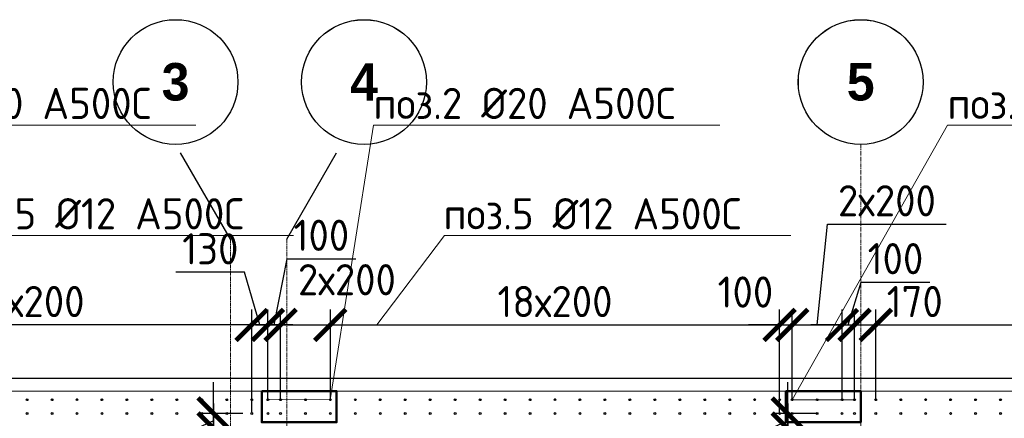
# Model space of a CAD drawing. Header units: millimetres. Extents: x 376598 to 1249954, y -318491 to -22134.
# Tile 403 of 444: x 1202606 to 1210495, y -213056 to -209860. Entities that reach past the tile are written whole.
import ezdxf
from ezdxf import colors
from ezdxf.entities.mleader import LeaderData, LeaderLine
from ezdxf.math import Vec2, Vec3

# ---------------------------------------------------------------- set-up
doc = ezdxf.new("R2010")
doc.units = ezdxf.units.MM
for name, pattern in [('01 Штриховая _4 мм_', [6, 3.5, -2.5]), ('______5', [1100, 800, -100, 100, -100]), ('HIDDEN2', [4.7625, 3.175, -1.5875]), ('осевая', [50.8, 31.75, -6.35, 6.35, -6.35])]:
    doc.linetypes.add(name, pattern=pattern)
for name, color, linetype, lineweight in [('0 Фундамент', 5, 'Continuous', 30), ('1 Стены', 3, 'Continuous', 30), ('Оси', 40, '______5', 18), ('подоснова', 151, 'Continuous', 5), ('РАЗМЕРЫ', 1, 'Continuous', 9), ('СТЕНЫ', 3, 'Continuous', 30)]:
    doc.layers.add(name, color=color, linetype=linetype, lineweight=lineweight)
doc.styles.add('Century Gothic', font='GOTHIC.TTF')
doc.styles.add('GOST-2.304_Type-B', font='GOST_Common.ttf')
doc.dimstyles.new('СПДС', dxfattribs={"dimscale": 100, "dimtxt": 2.5, "dimasz": 2.5, "dimexe": 1.25, "dimexo": 0, "dimtad": 1, "dimdec": 0, "dimtxsty": 'GOST-2.304_Type-B', "dimblk": 'ARCHTICK', "dimcen": 2.5, "dimdle": 2, "dimadec": 0, "dimazin": 2, "dimtfac": 0.75, "dimtdec": 0, "dimtmove": 1, "dimatfit": 3, "dimfxl": 1, "dimtolj": 1, "dimarcsym": 1})

# ---------------------------------------------------------------- blocks, each defined once
blk = doc.blocks.new('NSY101')
at = {"color": 0, "linetype": 'ByBlock', "lineweight": -2}
blk.add_circle((0, 0), 50, dxfattribs=at)
blk = doc.blocks.new('оси 2.2-2.3')
at = {"layer": 'Оси', "color": 16, "linetype": '______5', "lineweight": 25, "transparency": 33554687}
for p, q in [((482754.9, -105027.5), (482318.8, -104272.1)), ((483204.9, -105027.5), (483641.1, -104272.1))]:
    blk.add_line(p, q, dxfattribs=at)
at = {"layer": 'Оси', "color": 16, "linetype": 'осевая', "lineweight": 0, "transparency": 33554687}
for p, q in [((487804.9, -104267.9), (487804.9, -134893.5)), ((482754.9, -105027.5), (482754.9, -134138.1)), ((483204.9, -105027.5), (483204.9, -134138.1))]:
    blk.add_line(p, q, dxfattribs=at)
at = {"layer": 'Оси', "color": 16, "linetype": 'Continuous', "lineweight": 25, "transparency": 33554687, "xscale": 9.999999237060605, "yscale": 9.999999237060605, "zscale": 9.999999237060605}
for p in [(482314.4, -103767.9), (483824.4, -103767.9), (487804.4, -103767.9)]:
    blk.add_blockref('NSY101', p, dxfattribs=at)
at = {"layer": 'Оси', "color": 16, "linetype": 'Continuous', "lineweight": 25, "transparency": 33554687, "char_height": 300, "width": 385, "attachment_point": 5, "style": 'Century Gothic'}
for s, insert in [('\\A1;{\\fCentury Gothic|i0|b1;\\H300.000000;\\W1.000000;\\C16;3}\\P', (482314.4, -103767.9)), ('\\A1;{\\fCentury Gothic|i0|b1;\\H300.000000;\\W1.000000;\\C16;4}\\P', (483824.4, -103767.9)), ('\\A1;{\\fCentury Gothic|i0|b1;\\H300.000000;\\W1.000000;\\C16;5}\\P', (487804.4, -103767.9))]:
    blk.add_mtext(s, dxfattribs=dict(at, insert=insert))
blk = doc.blocks.new('стены тп')
at = {"layer": '1 Стены', "color": 252, "linetype": 'HIDDEN2', "lineweight": 0, "true_color": 0x939598}
blk.add_line((909390.6, -187275.6), (862265.6, -187275.6), dxfattribs=at)
blk = doc.blocks.new('_ArchTick')
at = {"color": 0, "linetype": 'ByBlock', "const_width": 0.15}
blk.add_lwpolyline([(-0.5, -0.5), (0.5, 0.5)], dxfattribs=at)
blk = doc.blocks.new('*D3419')
at = {"layer": 'DEFPOINTS', "color": 0, "lineweight": 0, "transparency": 16777216}
for p in [(1204464.6, -212307), (1204464.6, -212907.1, -720), (1204594.7, -212907.1)]:
    blk.add_point(p, dxfattribs=at)
at = {"layer": 'РАЗМЕРЫ', "color": 0, "lineweight": -2, "transparency": 16777216}
for p, q in [((1204408, -211884.4), (1203858, -211884.4)), ((1204529.6, -212307), (1204408, -211884.4)), ((1204464.6, -212907.1), (1204464.6, -212182)), ((1204594.7, -212907.1), (1204594.7, -212182)), ((1204794.7, -212307), (1204264.6, -212307))]:
    blk.add_line(p, q, dxfattribs=at)
at = {"layer": 'РАЗМЕРЫ', "color": 0, "lineweight": -2, "transparency": 16777216, "xscale": 250, "yscale": 250, "zscale": 250, "rotation": 180}
blk.add_blockref('_ArchTick', (1204464.6, -212307), dxfattribs=at)
at = {"layer": 'РАЗМЕРЫ', "color": 0, "lineweight": -2, "transparency": 16777216, "xscale": 250, "yscale": 250, "zscale": 250}
blk.add_blockref('_ArchTick', (1204594.7, -212307), dxfattribs=at)
at = {"layer": 'РАЗМЕРЫ', "color": 0, "lineweight": 0, "transparency": 16777216, "insert": (1204133, -211696.9), "char_height": 250, "attachment_point": 5, "style": 'GOST-2.304_Type-B'}
blk.add_mtext('\\A1;130', dxfattribs=at)
blk = doc.blocks.new('*D3469')
at = {"layer": 'DEFPOINTS', "color": 0, "lineweight": 0, "transparency": 16777216}
for p in [(1212864.9, -212307), (1209464.9, -212906.8, -720), (1212864.9, -212906.8, -720)]:
    blk.add_point(p, dxfattribs=at)
at = {"layer": 'РАЗМЕРЫ', "color": 0, "lineweight": -2, "transparency": 16777216}
for p, q in [((1209464.9, -212906.8), (1209464.9, -212182)), ((1212864.9, -212906.8), (1212864.9, -212182)), ((1209264.9, -212307), (1213064.9, -212307))]:
    blk.add_line(p, q, dxfattribs=at)
at = {"layer": 'РАЗМЕРЫ', "color": 0, "lineweight": -2, "transparency": 16777216, "xscale": 250, "yscale": 250, "zscale": 250, "rotation": 180}
blk.add_blockref('_ArchTick', (1209464.9, -212307), dxfattribs=at)
at = {"layer": 'РАЗМЕРЫ', "color": 0, "lineweight": -2, "transparency": 16777216, "xscale": 250, "yscale": 250, "zscale": 250}
blk.add_blockref('_ArchTick', (1212864.9, -212307), dxfattribs=at)
at = {"layer": 'РАЗМЕРЫ', "color": 0, "lineweight": 0, "transparency": 16777216, "insert": (1211164.9, -212119.5), "char_height": 250, "attachment_point": 5, "style": 'GOST-2.304_Type-B'}
blk.add_mtext('\\A1;17х200', dxfattribs=at)
blk = doc.blocks.new('_None')
blk = doc.blocks.new('*D3133')
at = {"layer": 'DEFPOINTS', "color": 0, "lineweight": 0, "transparency": 16777216}
for p in [(1200864.6, -212307), (1200864.6, -213005.3, -720), (1204464.6, -213005.3, -720)]:
    blk.add_point(p, dxfattribs=at)
at = {"layer": 'РАЗМЕРЫ', "color": 0, "lineweight": -2, "transparency": 16777216}
for p, q in [((1200864.6, -213005.3), (1200864.6, -212182)), ((1204464.6, -213005.3), (1204464.6, -212182)), ((1204664.6, -212307), (1200664.6, -212307))]:
    blk.add_line(p, q, dxfattribs=at)
at = {"layer": 'РАЗМЕРЫ', "color": 0, "lineweight": -2, "transparency": 16777216, "xscale": 250, "yscale": 250, "zscale": 250, "rotation": 180}
blk.add_blockref('_ArchTick', (1200864.6, -212307), dxfattribs=at)
at = {"layer": 'РАЗМЕРЫ', "color": 0, "lineweight": -2, "transparency": 16777216, "xscale": 250, "yscale": 250, "zscale": 250}
blk.add_blockref('_ArchTick', (1204464.6, -212307), dxfattribs=at)
at = {"layer": 'РАЗМЕРЫ', "color": 0, "lineweight": 0, "transparency": 16777216, "insert": (1202664.6, -212119.5), "char_height": 250, "attachment_point": 5, "style": 'GOST-2.304_Type-B'}
blk.add_mtext('\\A1;18х200', dxfattribs=at)
blk = doc.blocks.new('*D3227')
at = {"layer": 'DEFPOINTS', "color": 0, "lineweight": 0, "transparency": 16777216}
for p in [(1209215, -213137.2, -360), (1208759.5, -216737.2), (1209215.4, -216737.2, -360)]:
    blk.add_point(p, dxfattribs=at)
at = {"layer": 'РАЗМЕРЫ', "color": 0, "lineweight": -2, "transparency": 16777216}
for p, q in [((1208759.5, -212937.2), (1208759.5, -216937.2)), ((1209215, -213137.2), (1208634.5, -213137.2)), ((1209215.4, -216737.2), (1208634.5, -216737.2))]:
    blk.add_line(p, q, dxfattribs=at)
at = {"layer": 'РАЗМЕРЫ', "color": 0, "lineweight": -2, "transparency": 16777216, "xscale": 250, "yscale": 250, "zscale": 250}
for p, rotation in [((1208759.5, -213137.2), 90), ((1208759.5, -216737.2), 270)]:
    blk.add_blockref('_ArchTick', p, dxfattribs=dict(at, rotation=rotation))
at = {"layer": 'РАЗМЕРЫ', "color": 0, "lineweight": 0, "transparency": 16777216, "insert": (1208572, -214937.2), "char_height": 250, "attachment_point": 5, "rotation": 90, "style": 'GOST-2.304_Type-B'}
blk.add_mtext('\\A1;18х200', dxfattribs=at)
blk = doc.blocks.new('*D3228')
at = {"layer": 'DEFPOINTS', "color": 0, "lineweight": 0, "transparency": 16777216}
for p in [(1208759.5, -213016.9), (1208994.5, -213016.9), (1209215, -213137.2, -360)]:
    blk.add_point(p, dxfattribs=at)
at = {"layer": 'РАЗМЕРЫ', "color": 0, "lineweight": -2, "transparency": 16777216}
for p, q in [((1208759.5, -213016.9), (1208759.5, -212766.9)), ((1208759.5, -213077), (1208228.2, -213314.3)), ((1208994.5, -213016.9), (1208634.5, -213016.9)), ((1208759.5, -213137.2), (1208759.5, -213016.9)), ((1208759.5, -213137.2), (1208759.5, -213016.9)), ((1209215, -213137.2), (1208634.5, -213137.2)), ((1208759.5, -213137.2), (1208759.5, -213387.2)), ((1208228.2, -213314.3), (1208228.2, -213864.3))]:
    blk.add_line(p, q, dxfattribs=at)
at = {"layer": 'РАЗМЕРЫ', "color": 0, "lineweight": -2, "transparency": 16777216, "xscale": 250, "yscale": 250, "zscale": 250}
for p, rotation in [((1208759.5, -213016.9), 270), ((1208759.5, -213137.2), 90)]:
    blk.add_blockref('_ArchTick', p, dxfattribs=dict(at, rotation=rotation))
at = {"layer": 'РАЗМЕРЫ', "color": 0, "lineweight": 0, "transparency": 16777216, "insert": (1208040.7, -213589.3), "char_height": 250, "attachment_point": 5, "rotation": 90, "style": 'GOST-2.304_Type-B'}
blk.add_mtext('\\A1;120', dxfattribs=at)
blk = doc.blocks.new('*D3229')
at = {"layer": 'DEFPOINTS', "color": 0, "lineweight": 0, "transparency": 16777216}
for p in [(1204614.8, -213137.2, -360), (1204159.3, -216737.2), (1204615.3, -216737.2, -360)]:
    blk.add_point(p, dxfattribs=at)
at = {"layer": 'РАЗМЕРЫ', "color": 0, "lineweight": -2, "transparency": 16777216}
for p, q in [((1204159.3, -212937.2), (1204159.3, -216937.2)), ((1204614.8, -213137.2), (1204034.3, -213137.2)), ((1204615.3, -216737.2), (1204034.3, -216737.2))]:
    blk.add_line(p, q, dxfattribs=at)
at = {"layer": 'РАЗМЕРЫ', "color": 0, "lineweight": -2, "transparency": 16777216, "xscale": 250, "yscale": 250, "zscale": 250}
for p, rotation in [((1204159.3, -213137.2), 90), ((1204159.3, -216737.2), 270)]:
    blk.add_blockref('_ArchTick', p, dxfattribs=dict(at, rotation=rotation))
at = {"layer": 'РАЗМЕРЫ', "color": 0, "lineweight": 0, "transparency": 16777216, "insert": (1203971.8, -214937.2), "char_height": 250, "attachment_point": 5, "rotation": 90, "style": 'GOST-2.304_Type-B'}
blk.add_mtext('\\A1;18х200', dxfattribs=at)
blk = doc.blocks.new('*D3230')
at = {"layer": 'DEFPOINTS', "color": 0, "lineweight": 0, "transparency": 16777216}
for p in [(1204159.3, -213016.9), (1204394.3, -213016.9), (1204614.8, -213137.2, -360)]:
    blk.add_point(p, dxfattribs=at)
at = {"layer": 'РАЗМЕРЫ', "color": 0, "lineweight": -2, "transparency": 16777216}
for p, q in [((1204159.3, -213016.9), (1204159.3, -212766.9)), ((1204159.3, -213077), (1203628, -213314.3)), ((1204394.3, -213016.9), (1204034.3, -213016.9)), ((1204159.3, -213137.2), (1204159.3, -213016.9)), ((1204159.3, -213137.2), (1204159.3, -213016.9)), ((1204614.8, -213137.2), (1204034.3, -213137.2)), ((1204159.3, -213137.2), (1204159.3, -213387.2)), ((1203628, -213314.3), (1203628, -213864.3))]:
    blk.add_line(p, q, dxfattribs=at)
at = {"layer": 'РАЗМЕРЫ', "color": 0, "lineweight": -2, "transparency": 16777216, "xscale": 250, "yscale": 250, "zscale": 250}
for p, rotation in [((1204159.3, -213016.9), 270), ((1204159.3, -213137.2), 90)]:
    blk.add_blockref('_ArchTick', p, dxfattribs=dict(at, rotation=rotation))
at = {"layer": 'РАЗМЕРЫ', "color": 0, "lineweight": 0, "transparency": 16777216, "insert": (1203440.5, -213589.3), "char_height": 250, "attachment_point": 5, "rotation": 90, "style": 'GOST-2.304_Type-B'}
blk.add_mtext('\\A1;120', dxfattribs=at)
blk = doc.blocks.new('*D3508')
at = {"layer": 'DEFPOINTS', "color": 0, "lineweight": 0, "transparency": 16777216}
for p in [(1204695.1, -212307), (1204594.7, -212907.1), (1204695.1, -212906.6)]:
    blk.add_point(p, dxfattribs=at)
at = {"layer": 'РАЗМЕРЫ', "color": 0, "lineweight": -2, "transparency": 16777216}
for p, q in [((1204644.9, -212307), (1204748, -211775.8)), ((1204748, -211775.8), (1205298, -211775.8)), ((1204594.7, -212907.1), (1204594.7, -212182)), ((1204695.1, -212906.6), (1204695.1, -212182)), ((1204594.7, -212307), (1204344.7, -212307)), ((1204594.7, -212307), (1204695.1, -212307)), ((1204594.7, -212307), (1204695.1, -212307)), ((1204695.1, -212307), (1204945.1, -212307))]:
    blk.add_line(p, q, dxfattribs=at)
at = {"layer": 'РАЗМЕРЫ', "color": 0, "lineweight": -2, "transparency": 16777216, "xscale": 250, "yscale": 250, "zscale": 250}
blk.add_blockref('_ArchTick', (1204594.7, -212307), dxfattribs=at)
at = {"layer": 'РАЗМЕРЫ', "color": 0, "lineweight": -2, "transparency": 16777216, "xscale": 250, "yscale": 250, "zscale": 250, "rotation": 180}
blk.add_blockref('_ArchTick', (1204695.1, -212307), dxfattribs=at)
at = {"layer": 'РАЗМЕРЫ', "color": 0, "lineweight": 0, "transparency": 16777216, "insert": (1205023, -211588.3), "char_height": 250, "attachment_point": 5, "style": 'GOST-2.304_Type-B'}
blk.add_mtext('\\A1;100', dxfattribs=at)
blk = doc.blocks.new('*D3509')
at = {"layer": 'DEFPOINTS', "color": 0, "lineweight": 0, "transparency": 16777216}
for p in [(1205094.7, -212307), (1204695.1, -212906.6), (1205094.7, -212907.1)]:
    blk.add_point(p, dxfattribs=at)
at = {"layer": 'РАЗМЕРЫ', "color": 0, "lineweight": -2, "transparency": 16777216}
for p, q in [((1204695.1, -212906.6), (1204695.1, -212182)), ((1205094.7, -212907.1), (1205094.7, -212182)), ((1204495.1, -212307), (1205294.7, -212307))]:
    blk.add_line(p, q, dxfattribs=at)
at = {"layer": 'РАЗМЕРЫ', "color": 0, "lineweight": -2, "transparency": 16777216, "xscale": 250, "yscale": 250, "zscale": 250, "rotation": 180}
blk.add_blockref('_ArchTick', (1204695.1, -212307), dxfattribs=at)
at = {"layer": 'РАЗМЕРЫ', "color": 0, "lineweight": -2, "transparency": 16777216, "xscale": 250, "yscale": 250, "zscale": 250}
blk.add_blockref('_ArchTick', (1205094.7, -212307), dxfattribs=at)
at = {"layer": 'РАЗМЕРЫ', "color": 0, "lineweight": 0, "transparency": 16777216, "insert": (1205227.7, -211944.4), "char_height": 250, "attachment_point": 5, "style": 'GOST-2.304_Type-B'}
blk.add_mtext('\\A1;2х200', dxfattribs=at)
blk = doc.blocks.new('*D3510')
at = {"layer": 'DEFPOINTS', "color": 0, "lineweight": 0, "transparency": 16777216}
for p in [(1208694.9, -212307), (1205094.7, -212777.8), (1208694.9, -213017.2, -720)]:
    blk.add_point(p, dxfattribs=at)
at = {"layer": 'РАЗМЕРЫ', "color": 0, "lineweight": -2, "transparency": 16777216}
for p, q in [((1205094.7, -212777.8), (1205094.7, -212182)), ((1208694.9, -213017.2), (1208694.9, -212182)), ((1204894.7, -212307), (1208894.9, -212307))]:
    blk.add_line(p, q, dxfattribs=at)
at = {"layer": 'РАЗМЕРЫ', "color": 0, "lineweight": -2, "transparency": 16777216, "xscale": 250, "yscale": 250, "zscale": 250, "rotation": 180}
blk.add_blockref('_ArchTick', (1205094.7, -212307), dxfattribs=at)
at = {"layer": 'РАЗМЕРЫ', "color": 0, "lineweight": -2, "transparency": 16777216, "xscale": 250, "yscale": 250, "zscale": 250}
blk.add_blockref('_ArchTick', (1208694.9, -212307), dxfattribs=at)
at = {"layer": 'РАЗМЕРЫ', "color": 0, "lineweight": 0, "transparency": 16777216, "insert": (1206894.8, -212119.5), "char_height": 250, "attachment_point": 5, "style": 'GOST-2.304_Type-B'}
blk.add_mtext('\\A1;18х200', dxfattribs=at)
blk = doc.blocks.new('*D3511')
at = {"layer": 'DEFPOINTS', "color": 0, "lineweight": 0, "transparency": 16777216}
for p in [(1208795.3, -212307), (1208795.3, -212906.8), (1208694.9, -213017.2, -720)]:
    blk.add_point(p, dxfattribs=at)
at = {"layer": 'РАЗМЕРЫ', "color": 0, "lineweight": -2, "transparency": 16777216}
for p, q in [((1208694.9, -213017.2), (1208694.9, -212182)), ((1208795.3, -212906.8), (1208795.3, -212182)), ((1208694.9, -212307), (1208444.9, -212307)), ((1208694.9, -212307), (1208795.3, -212307)), ((1208795.3, -212307), (1209045.3, -212307))]:
    blk.add_line(p, q, dxfattribs=at)
at = {"layer": 'РАЗМЕРЫ', "color": 0, "lineweight": -2, "transparency": 16777216, "xscale": 250, "yscale": 250, "zscale": 250}
blk.add_blockref('_ArchTick', (1208694.9, -212307), dxfattribs=at)
at = {"layer": 'РАЗМЕРЫ', "color": 0, "lineweight": -2, "transparency": 16777216, "xscale": 250, "yscale": 250, "zscale": 250, "rotation": 180}
blk.add_blockref('_ArchTick', (1208795.3, -212307), dxfattribs=at)
at = {"layer": 'РАЗМЕРЫ', "color": 0, "lineweight": 0, "transparency": 16777216, "insert": (1208420.6, -212043.2), "char_height": 250, "attachment_point": 5, "style": 'GOST-2.304_Type-B'}
blk.add_mtext('\\A1;100', dxfattribs=at)
blk = doc.blocks.new('*D3512')
at = {"layer": 'DEFPOINTS', "color": 0, "lineweight": 0, "transparency": 16777216}
for p in [(1209194.8, -212307), (1208795.3, -212906.8), (1209194.8, -212906.8)]:
    blk.add_point(p, dxfattribs=at)
at = {"layer": 'РАЗМЕРЫ', "color": 0, "lineweight": -2, "transparency": 16777216}
for p, q in [((1208995, -212307), (1209079.5, -211499.1)), ((1209079.5, -211499.1), (1210029.5, -211499.1)), ((1208795.3, -212906.8), (1208795.3, -212182)), ((1209194.8, -212906.8), (1209194.8, -212182)), ((1208595.3, -212307), (1209394.8, -212307))]:
    blk.add_line(p, q, dxfattribs=at)
at = {"layer": 'РАЗМЕРЫ', "color": 0, "lineweight": -2, "transparency": 16777216, "xscale": 250, "yscale": 250, "zscale": 250, "rotation": 180}
blk.add_blockref('_ArchTick', (1208795.3, -212307), dxfattribs=at)
at = {"layer": 'РАЗМЕРЫ', "color": 0, "lineweight": -2, "transparency": 16777216, "xscale": 250, "yscale": 250, "zscale": 250}
blk.add_blockref('_ArchTick', (1209194.8, -212307), dxfattribs=at)
at = {"layer": 'РАЗМЕРЫ', "color": 0, "lineweight": 0, "transparency": 16777216, "insert": (1209554.5, -211311.6), "char_height": 250, "attachment_point": 5, "style": 'GOST-2.304_Type-B'}
blk.add_mtext('\\A1;2х200', dxfattribs=at)
blk = doc.blocks.new('*D3513')
at = {"layer": 'DEFPOINTS', "color": 0, "lineweight": 0, "transparency": 16777216}
for p in [(1209294.8, -212307), (1209194.8, -212906.8), (1209294.8, -212906.8)]:
    blk.add_point(p, dxfattribs=at)
at = {"layer": 'РАЗМЕРЫ', "color": 0, "lineweight": -2, "transparency": 16777216}
for p, q in [((1209244.8, -212307), (1209347.9, -211963.3)), ((1209347.9, -211963.3), (1209897.9, -211963.3)), ((1209194.8, -212906.8), (1209194.8, -212182)), ((1209294.8, -212906.8), (1209294.8, -212182)), ((1209194.8, -212307), (1208944.8, -212307)), ((1209194.8, -212307), (1209294.8, -212307)), ((1209194.8, -212307), (1209294.8, -212307)), ((1209294.8, -212307), (1209544.8, -212307))]:
    blk.add_line(p, q, dxfattribs=at)
at = {"layer": 'РАЗМЕРЫ', "color": 0, "lineweight": -2, "transparency": 16777216, "xscale": 250, "yscale": 250, "zscale": 250}
blk.add_blockref('_ArchTick', (1209194.8, -212307), dxfattribs=at)
at = {"layer": 'РАЗМЕРЫ', "color": 0, "lineweight": -2, "transparency": 16777216, "xscale": 250, "yscale": 250, "zscale": 250, "rotation": 180}
blk.add_blockref('_ArchTick', (1209294.8, -212307), dxfattribs=at)
at = {"layer": 'РАЗМЕРЫ', "color": 0, "lineweight": 0, "transparency": 16777216, "insert": (1209622.9, -211775.8), "char_height": 250, "attachment_point": 5, "style": 'GOST-2.304_Type-B'}
blk.add_mtext('\\A1;100', dxfattribs=at)
blk = doc.blocks.new('*D3514')
at = {"layer": 'DEFPOINTS', "color": 0, "lineweight": 0, "transparency": 16777216}
for p in [(1209464.9, -212307), (1209464.9, -212694.3), (1209294.8, -212906.8)]:
    blk.add_point(p, dxfattribs=at)
at = {"layer": 'РАЗМЕРЫ', "color": 0, "lineweight": -2, "transparency": 16777216}
for p, q in [((1209294.8, -212906.8), (1209294.8, -212182)), ((1209464.9, -212694.3), (1209464.9, -212182)), ((1209094.8, -212307), (1209664.9, -212307))]:
    blk.add_line(p, q, dxfattribs=at)
at = {"layer": 'РАЗМЕРЫ', "color": 0, "lineweight": -2, "transparency": 16777216, "xscale": 250, "yscale": 250, "zscale": 250, "rotation": 180}
blk.add_blockref('_ArchTick', (1209294.8, -212307), dxfattribs=at)
at = {"layer": 'РАЗМЕРЫ', "color": 0, "lineweight": -2, "transparency": 16777216, "xscale": 250, "yscale": 250, "zscale": 250}
blk.add_blockref('_ArchTick', (1209464.9, -212307), dxfattribs=at)
at = {"layer": 'РАЗМЕРЫ', "color": 0, "lineweight": 0, "transparency": 16777216, "insert": (1209777.1, -212119.5), "char_height": 250, "attachment_point": 5, "style": 'GOST-2.304_Type-B'}
blk.add_mtext('\\A1;170', dxfattribs=at)
blk = doc.blocks.new('стены  тп')
at = {"layer": 'СТЕНЫ', "color": 251, "linetype": '01 Штриховая _4 мм_', "lineweight": 0, "true_color": 0x636466}
blk.add_line((589762.3, -316375.7, 3100), (542387.3, -316375.7, 3100), dxfattribs=at)

msp = doc.modelspace()

# ---------------------------------------------------------------- linework, layer by layer
at = {"color": 1, "lineweight": 50}
for points in [[(1204544.8, -212837.2), (1205144.8, -212837.2), (1205144.8, -213087.2), (1204544.8, -213087.2)], [(1208744.8, -212837.2), (1209344.8, -212837.2), (1209344.8, -213087.2), (1208744.8, -213087.2)]]:
    msp.add_lwpolyline(points, close=True, dxfattribs=at)
at = {"layer": '0 Фундамент'}
msp.add_lwpolyline([(1195694.8, -212737.2), (1195694.8, -236917.2), (1203044.8, -236917.2), (1203044.8, -236917.2), (1215544.8, -236917.2), (1215544.8, -236917.2), (1217894.8, -236917.2), (1217894.8, -236917.2), (1243344.8, -236917.2), (1243344.8, -232837.2), (1244824.8, -232837.2), (1244824.8, -224237.2), (1243344.8, -224237.2), (1243344.8, -212737.2), (1195694.8, -212737.2)], dxfattribs=at)
at = {"layer": 'Оси', "color": 16, "linetype": '______5', "lineweight": 25, "transparency": 33554687}
msp.add_line((1204745, -211619.3), (1205181.1, -210863.9), dxfattribs=at)
at = {"layer": 'РАЗМЕРЫ', "color": 8, "linetype": 'Continuous', "lineweight": 30}
for centre in [(1202664.6, -212907.1, -720), (1202664.9, -212906.8, -720), (1202864.6, -212907.1, -720), (1202864.9, -212906.8, -720), (1203064.6, -212907.1, -720), (1203064.9, -212906.8, -720), (1203264.6, -212907.1, -720), (1203264.9, -212906.8, -720), (1203464.6, -212907.1, -720), (1203464.9, -212906.8, -720), (1203664.6, -212907.1, -720), (1203664.9, -212906.8, -720), (1203864.6, -212907.1, -720), (1203864.9, -212906.8, -720), (1204064.6, -212907.1, -720), (1204064.9, -212906.8, -720), (1204264.6, -212907.1, -720), (1204264.9, -212906.8, -720), (1204464.6, -212907.1, -720), (1204464.9, -212906.8, -720), (1205294.6, -212907.1, -720), (1205294.9, -212906.8, -720), (1205494.6, -212907.1, -720), (1205494.9, -212906.8, -720), (1205694.6, -212907.1, -720), (1205694.9, -212906.8, -720), (1205894.6, -212907.1, -720), (1205894.9, -212906.8, -720), (1206094.6, -212907.1, -720), (1206094.9, -212906.8, -720), (1206294.6, -212907.1, -720), (1206294.9, -212906.8, -720), (1206494.6, -212907.1, -720), (1206494.9, -212906.8, -720), (1206694.6, -212907.1, -720), (1206694.9, -212906.8, -720), (1206894.6, -212907.1, -720), (1206894.9, -212906.8, -720), (1207094.6, -212907.1, -720), (1207094.9, -212906.8, -720), (1207294.6, -212907.1, -720), (1207294.9, -212906.8, -720), (1207494.6, -212907.1, -720), (1207494.9, -212906.8, -720), (1207694.6, -212907.1, -720), (1207694.9, -212906.8, -720), (1207894.6, -212907.1, -720), (1207894.9, -212906.8, -720), (1208094.6, -212907.1, -720), (1208094.9, -212906.8, -720), (1208294.6, -212907.1, -720), (1208294.9, -212906.8, -720), (1208494.6, -212907.1, -720), (1208494.9, -212906.8, -720), (1208694.6, -212907.1, -720), (1208694.9, -212906.8, -720), (1209464.6, -212907.1, -720), (1209464.9, -212906.8, -720), (1209664.6, -212907.1, -720), (1209664.9, -212906.8, -720), (1209864.6, -212907.1, -720), (1209864.9, -212906.8, -720), (1210064.6, -212907.1, -720), (1210064.9, -212906.8, -720), (1210264.6, -212907.1, -720), (1210264.9, -212906.8, -720), (1210464.6, -212907.1, -720), (1210464.9, -212906.8, -720), (1202664.9, -213017.2, -720), (1202864.9, -213017.2, -720), (1203064.9, -213017.2, -720), (1203264.9, -213017.2, -720), (1203464.9, -213017.2, -720), (1203664.9, -213017.2, -720), (1203864.9, -213017.2, -720), (1204064.9, -213017.2, -720), (1204264.9, -213017.2, -720), (1204464.9, -213017.2, -720), (1205294.9, -213017.2, -720), (1205494.9, -213017.2, -720), (1205694.9, -213017.2, -720), (1205894.9, -213017.2, -720), (1206094.9, -213017.2, -720), (1206294.9, -213017.2, -720), (1206494.9, -213017.2, -720), (1206694.9, -213017.2, -720), (1206894.9, -213017.2, -720), (1207094.9, -213017.2, -720), (1207294.9, -213017.2, -720), (1207494.9, -213017.2, -720), (1207694.9, -213017.2, -720), (1207894.9, -213017.2, -720), (1208094.9, -213017.2, -720), (1208294.9, -213017.2, -720), (1208494.9, -213017.2, -720), (1208694.9, -213017.2, -720), (1209464.9, -213017.2, -720), (1209664.9, -213017.2, -720), (1209864.9, -213017.2, -720), (1210064.9, -213017.2, -720), (1210264.9, -213017.2, -720), (1210464.9, -213017.2, -720)]:
    msp.add_circle(centre, 7, dxfattribs=at)
at = {"layer": 'РАЗМЕРЫ', "color": 6, "linetype": 'Continuous', "lineweight": 30}
for centre in [(1204594.7, -212907.1), (1204594.9, -212906.8), (1204694.9, -212906.8), (1204695.1, -212906.6), (1204894.9, -212906.8), (1204895.1, -212906.6), (1205094.4, -212906.8), (1205094.7, -212907.1), (1208795, -212907.1), (1208795.3, -212906.8), (1208994.5, -212906.6), (1208994.8, -212906.8), (1209194.5, -212906.6), (1209194.8, -212906.8), (1209294.8, -212906.8), (1209295, -212907.1), (1204594.9, -213017.2), (1204695.1, -213016.9), (1204895.1, -213016.9), (1205094.4, -213017.2), (1208795.3, -213017.2), (1208994.5, -213016.9), (1209194.5, -213016.9), (1209294.8, -213017.2)]:
    msp.add_circle(centre, 7, dxfattribs=at)

# ---------------------------------------------------------------- block references
at = {"layer": 'Оси', "color": 16, "linetype": 'Continuous', "lineweight": 25, "transparency": 33554687, "xscale": 9.999999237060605, "yscale": 9.999999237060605, "zscale": 9.999999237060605}
for p in [(1205364.4, -210359.8), (1209344.4, -210359.8)]:
    msp.add_blockref('NSY101', p, dxfattribs=at)
at = {"layer": 'РАЗМЕРЫ', "color": 1}
for name, p in [('оси 2.2-2.3', (721540.1, -106591.8)), ('стены тп', (333404.4, -25561.5))]:
    msp.add_blockref(name, p, dxfattribs=at)
at = {"layer": 'РАЗМЕРЫ'}
msp.add_blockref('стены  тп', (653282.7, 103538.6, -3100), dxfattribs=at)

# ---------------------------------------------------------------- texts
at = {"layer": 'Оси', "color": 16, "linetype": 'Continuous', "lineweight": 25, "transparency": 33554687, "char_height": 300, "width": 385, "attachment_point": 5, "style": 'Century Gothic'}
for s, insert in [('\\A1;{\\fCentury Gothic|i0|b1;\\H300.000000;\\W1.000000;\\C16;4}\\P', (1205364.4, -210359.8)), ('\\A1;{\\fCentury Gothic|i0|b1;\\H300.000000;\\W1.000000;\\C16;5}\\P', (1209344.4, -210359.8))]:
    msp.add_mtext(s, dxfattribs=dict(at, insert=insert))

# ---------------------------------------------------------------- dimensions: what is measured, and where the dimension line sits
at = {"layer": 'РАЗМЕРЫ', "color": 1, "lineweight": 0}
for base, p1, p2, picture, middle in [((1209194.8, -212307), (1208795.3, -212906.8), (1209194.8, -212906.8), '*D3512', (1209142, -211499.1)), ((1205094.7, -212307), (1204695.1, -212906.6), (1205094.7, -212907.1), '*D3509', (1205227.7, -212131.9))]:
    dim = msp.add_linear_dim(base=base, p1=p1, p2=p2, text='2х200', dimstyle='СПДС', dxfattribs=at)
    dim.commit()
    dim.dimension.update_dxf_attribs({"geometry": picture, "text_midpoint": middle, "dimtype": 160})
for base, p1, p2, picture, middle in [((1204695.1, -212307), (1204594.7, -212907.1), (1204695.1, -212906.6), '*D3508', (1204810.5, -211775.8)), ((1204464.6, -212307), (1204594.7, -212907.1), (1204464.6, -212907.1, -720), '*D3419', (1204345.5, -211884.4)), ((1208795.3, -212307), (1208694.9, -213017.2, -720), (1208795.3, -212906.8), '*D3511', (1208420.6, -212230.7)), ((1209464.9, -212307), (1209294.8, -212906.8), (1209464.9, -212694.3), '*D3514', (1209777.1, -212307))]:
    dim = msp.add_linear_dim(base=base, p1=p1, p2=p2, dimstyle='СПДС', dxfattribs=at)
    dim.commit()
    dim.dimension.update_dxf_attribs({"geometry": picture, "text_midpoint": middle, "dimtype": 160})
dim = msp.add_linear_dim(base=(1209294.8, -212307), p1=(1209194.8, -212906.8), p2=(1209294.8, -212906.8), dimstyle='СПДС', dxfattribs=at)
dim.commit()
dim.dimension.update_dxf_attribs({"geometry": '*D3513', "text_midpoint": (1209410.4, -211775.8)})
for base, p1, p2, text, picture, middle in [((1200864.6, -212307), (1204464.6, -213005.3, -720), (1200864.6, -213005.3, -720), '18х200', '*D3133', (1202664.6, -212119.5)), ((1208694.9, -212307), (1205094.7, -212777.8), (1208694.9, -213017.2, -720), '18х200', '*D3510', (1206894.8, -212119.5)), ((1212864.9, -212307), (1209464.9, -212906.8, -720), (1212864.9, -212906.8, -720), '17х200', '*D3469', (1211164.9, -212119.5))]:
    dim = msp.add_linear_dim(base=base, p1=p1, p2=p2, text=text, dimstyle='СПДС', dxfattribs=at)
    dim.commit()
    dim.dimension.update_dxf_attribs({"geometry": picture, "text_midpoint": middle})
for base, p1, p2, picture, middle in [((1204159.3, -213016.9), (1204614.8, -213137.2, -360), (1204394.3, -213016.9), '*D3230', (1203628, -213376.8)), ((1208759.5, -213016.9), (1209215, -213137.2, -360), (1208994.5, -213016.9), '*D3228', (1208228.2, -213376.8))]:
    dim = msp.add_linear_dim(base=base, p1=p1, p2=p2, angle=90, dimstyle='СПДС', dxfattribs=at)
    dim.commit()
    dim.dimension.update_dxf_attribs({"geometry": picture, "text_midpoint": middle, "dimtype": 160})
at = {"layer": 'РАЗМЕРЫ', "lineweight": 0}
for base, p1, p2, picture, middle in [((1204159.3, -216737.2), (1204614.8, -213137.2, -360), (1204615.3, -216737.2, -360), '*D3229', (1203971.8, -214937.2)), ((1208759.5, -216737.2), (1209215, -213137.2, -360), (1209215.4, -216737.2, -360), '*D3227', (1208572, -214937.2))]:
    dim = msp.add_linear_dim(base=base, p1=p1, p2=p2, angle=90, text='18х200', dimstyle='СПДС', dxfattribs=at)
    dim.commit()
    dim.dimension.update_dxf_attribs({"geometry": picture, "text_midpoint": middle})

# ---------------------------------------------------------------- leaders
at = {"layer": 'подоснова', "color": 4, "ltscale": 0.3}
ml = msp.add_multileader_mtext('Standard', dxfattribs=at)
ml.set_content('{\\C2;поз.2 %%C20 А500С }', color=4, style='GOST-2.304_Type-B')
ml.set_leader_properties(color=256, linetype='ByLayer', lineweight=15)
ml.set_arrow_properties(name='NONE')
ml.build(insert=Vec2(0, 0))
ml.multileader.update_dxf_attribs({"text_left_attachment_type": 6, "text_right_attachment_type": 6, "dogleg_length": 0.1, "arrow_head_size": 18})
ctx = ml.context
ctx.base_point, ctx.char_height, ctx.arrow_head_size, ctx.landing_gap_size, ctx.plane_origin = Vec3(1201239.2, -210706.1), 250, 18, 20, Vec3(1204856.4, -210944.3)
ctx.left_attachment, ctx.right_attachment, ctx.text_align_type = 6, 6, 1
notes = []
notes.append((ctx, [(1, (1, 1, 0), (1201239.1, -210706.1), (1, 0), 0.1, [(1, [(1200201.8, -212905), (1200696.8, -212900)], 0, [])])]))
ctx.mtext.insert, ctx.mtext.width, ctx.mtext.alignment, ctx.mtext.flow_direction = Vec3(1202451, -210406.1), 4075.871, 2, 5
ml = msp.add_multileader_mtext('Standard', dxfattribs=at)
ml.set_content('{\\C2;поз.2 %%C20 А500С }', color=4, style='GOST-2.304_Type-B')
ml.set_leader_properties(color=256, linetype='ByLayer', lineweight=15)
ml.set_arrow_properties(name='NONE')
ml.build(insert=Vec2(0, 0))
ml.multileader.update_dxf_attribs({"text_left_attachment_type": 6, "text_right_attachment_type": 6, "dogleg_length": 0.1, "arrow_head_size": 18})
ctx = ml.context
ctx.base_point, ctx.char_height, ctx.arrow_head_size, ctx.landing_gap_size, ctx.plane_origin = Vec3(1205439.3, -210706.1), 250, 18, 20, Vec3(1209056.6, -210944.3)
ctx.left_attachment, ctx.right_attachment, ctx.text_align_type = 6, 6, 1
notes.append((ctx, [(1, (1, 1, 0), (1205439.2, -210706.1), (1, 0), 0.1, [(1, [(1204600.1, -212902.1), (1205094.4, -212906.8)], 0, [])])]))
ctx.mtext.insert, ctx.mtext.width, ctx.mtext.alignment, ctx.mtext.flow_direction = Vec3(1206651.2, -210406.1), 4075.871, 2, 5
ml = msp.add_multileader_mtext('Standard', dxfattribs=at)
ml.set_content('{\\C2;поз.2 %%C20 А500С }', color=4, style='GOST-2.304_Type-B')
ml.set_leader_properties(color=256, linetype='ByLayer', lineweight=15)
ml.set_arrow_properties(name='NONE')
ml.build(insert=Vec2(0, 0))
ml.multileader.update_dxf_attribs({"text_left_attachment_type": 6, "text_right_attachment_type": 6, "dogleg_length": 0.1, "arrow_head_size": 18})
ctx = ml.context
ctx.base_point, ctx.char_height, ctx.arrow_head_size, ctx.landing_gap_size, ctx.plane_origin = Vec3(1210039.3, -210706.1), 250, 18, 20, Vec3(1213656.6, -210944.3)
ctx.left_attachment, ctx.right_attachment, ctx.text_align_type = 6, 6, 1
notes.append((ctx, [(1, (1, 1, 0), (1210039.2, -210706.1), (1, 0), 0.1, [(1, [(1209295, -212907.1), (1208795, -212907.1)], 0, [])])]))
ctx.mtext.insert, ctx.mtext.width, ctx.mtext.alignment, ctx.mtext.flow_direction = Vec3(1211251.2, -210406.1), 4075.871, 2, 5
ml = msp.add_multileader_mtext('Standard', dxfattribs=at)
ml.set_content('{\\C2;поз.5 %%C12 А500С }', color=4, style='GOST-2.304_Type-B')
ml.set_leader_properties(color=256, linetype='ByLayer', lineweight=15)
ml.set_arrow_properties(name='NONE')
ml.build(insert=Vec2(0, 0))
ml.multileader.update_dxf_attribs({"text_left_attachment_type": 6, "text_right_attachment_type": 6, "dogleg_length": 0.1, "arrow_head_size": 18})
ctx = ml.context
ctx.base_point, ctx.char_height, ctx.arrow_head_size, ctx.landing_gap_size, ctx.plane_origin = Vec3(1202023.5, -211590.8), 250, 18, 20, Vec3(1213159.1, -211228.3)
ctx.left_attachment, ctx.right_attachment, ctx.text_align_type = 6, 6, 1
notes.append((ctx, [(1, (1, 1, 0), (1202023.4, -211590.8), (1, 0), 0.1, [(0, [(1201481.2, -212307)], 0, [])])]))
ctx.mtext.insert, ctx.mtext.width, ctx.mtext.alignment, ctx.mtext.flow_direction = Vec3(1203210.4, -211290.8), 4075.871, 2, 5
ml = msp.add_multileader_mtext('Standard', dxfattribs=at)
ml.set_content('{\\C2;поз.5 %%C12 А500С }', color=4, style='GOST-2.304_Type-B')
ml.set_leader_properties(color=256, linetype='ByLayer', lineweight=15)
ml.set_arrow_properties(name='NONE')
ml.build(insert=Vec2(0, 0))
ml.multileader.update_dxf_attribs({"text_left_attachment_type": 6, "text_right_attachment_type": 6, "dogleg_length": 0.1, "arrow_head_size": 18})
ctx = ml.context
ctx.base_point, ctx.char_height, ctx.arrow_head_size, ctx.landing_gap_size, ctx.plane_origin = Vec3(1206009.2, -211590.8), 250, 18, 20, Vec3(1217144.7, -211228.3)
ctx.left_attachment, ctx.right_attachment, ctx.text_align_type = 6, 6, 1
notes.append((ctx, [(1, (1, 1, 0), (1206009.1, -211590.8), (1, 0), 0.1, [(0, [(1205466.8, -212307)], 0, [])])]))
ctx.mtext.insert, ctx.mtext.width, ctx.mtext.alignment, ctx.mtext.flow_direction = Vec3(1207196, -211290.8), 4075.871, 2, 5
for ctx, leaders in notes:
    for number, flags, end, landing, length, lines in leaders:
        leader = LeaderData()
        leader.index, (leader.has_last_leader_line, leader.has_dogleg_vector, leader.attachment_direction) = number, flags
        leader.last_leader_point, leader.dogleg_vector, leader.dogleg_length = Vec3(end), Vec3(landing), length
        for number, points, colour, breaks in lines:
            line = LeaderLine()
            line.index, line.vertices, line.color, line.breaks = number, Vec3.list(points), colors.encode_raw_color(colour), breaks
            leader.lines.append(line)
        ctx.leaders.append(leader)

doc.saveas('drawing.dxf')
